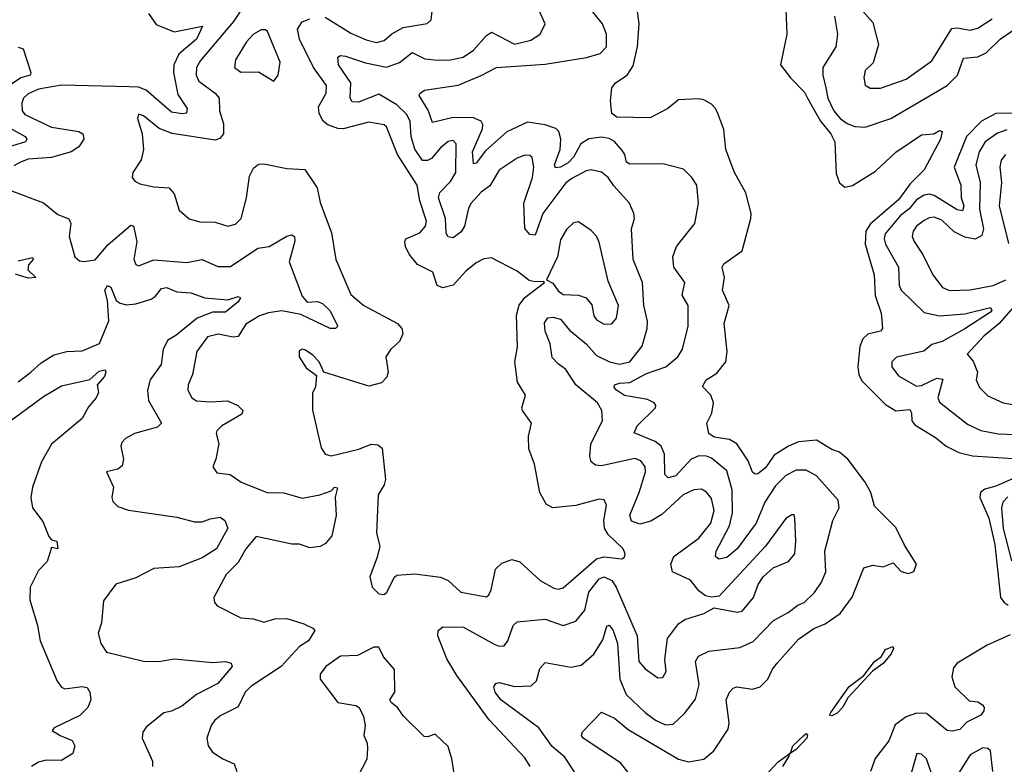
# Model space of a CAD drawing. Extents: x 1468344 to 1613994, y 525695 to 643861.
# Tile 294 of 427: x 1539111 to 1542959, y 603623 to 606531. Entities that reach past the tile are written whole.
import ezdxf

# ---------------------------------------------------------------- set-up
doc = ezdxf.new("R2010")
doc.units = 0

msp = doc.modelspace()

# ---------------------------------------------------------------- linework, layer by layer
at = {"layer": '0CON10XD'}
for points in [[(1541297.5, 603565), (1541241, 603651), (1541192.3, 603692.3), (1541140.4, 603765), (1540991.6, 603875), (1540969.7, 603905), (1540964.6, 603925), (1540971.7, 603938.3), (1540985, 603942.9), (1541045, 603927.3), (1541110, 603930), (1541131.2, 603948.8), (1541143.4, 603996.6), (1541165, 604020.6), (1541265, 604002.5), (1541305, 604010), (1541355, 604053.3), (1541389.4, 604109.4), (1541405, 604162.5), (1541415, 604166.7), (1541430.4, 604145), (1541446.8, 604095), (1541456.1, 603955), (1541481.5, 603895), (1541555.3, 603825), (1541596.4, 603795), (1541635, 603776.6), (1541665, 603779.5), (1541709.2, 603820.8), (1541752.6, 603877.4), (1541765.8, 603935), (1541751.5, 604025), (1541764.3, 604045), (1541804.7, 604065.3), (1541925, 604078.7), (1541977.2, 604102.8), (1542057.3, 604185), (1542114.5, 604215.5), (1542151.5, 604245), (1542176.5, 604255), (1542216.5, 604293.5), (1542244, 604335), (1542261.6, 604375), (1542257.1, 604455), (1542288.9, 604575), (1542313.6, 604625), (1542309.1, 604655), (1542225, 604750.3), (1542185, 604772), (1542145, 604771.9), (1542105, 604750.5), (1542065, 604711.2), (1542023.2, 604646.8), (1541989.2, 604565), (1541915, 604464.7), (1541875, 604430.4), (1541843.8, 604423.8), (1541830.6, 604435), (1541833.1, 604455), (1541884.8, 604555), (1541896.5, 604605), (1541895.5, 604695.5), (1541875, 604768.8), (1541815, 604819), (1541795, 604827), (1541765, 604827.5), (1541735, 604814.3), (1541675, 604750), (1541645, 604742.2), (1541632.7, 604755), (1541630.4, 604835), (1541618.3, 604865), (1541595, 604883.6), (1541512.5, 604917.5), (1541524.1, 604945), (1541596, 605015), (1541597.5, 605025), (1541590.8, 605035), (1541565, 605048), (1541475, 605064.1), (1541443.1, 605085), (1541434.3, 605095), (1541435.8, 605105), (1541455, 605112.3), (1541495, 605114.7), (1541560.3, 605149.7), (1541635.5, 605175), (1541683.1, 605215), (1541701.9, 605245), (1541723.6, 605335), (1541723.2, 605415), (1541700.5, 605455), (1541710.9, 605505), (1541667.3, 605565), (1541663.8, 605605), (1541677.8, 605645), (1541749.4, 605735), (1541764.4, 605815), (1541757.5, 605885), (1541738, 605915), (1541705, 605947.1), (1541625, 605968.6), (1541495, 605966.9), (1541482, 605975), (1541476.1, 606005), (1541465, 606021.1), (1541435.4, 606055.4), (1541415, 606067), (1541385, 606072.4), (1541335, 606065.7), (1541303.6, 606046.4), (1541275.9, 605995), (1541255, 605972.9), (1541225, 605955.3), (1541205, 605952.5), (1541201.6, 605965), (1541223.5, 606025), (1541225.2, 606065.2), (1541218, 606095), (1541205.8, 606105.8), (1541165, 606121.4), (1541095, 606131.7), (1541015, 606093.8), (1540931, 606019), (1540895, 605970.5), (1540885, 605968), (1540881.2, 606015), (1540920.4, 606105), (1540921.7, 606121.7), (1540915, 606134.6), (1540885, 606147.8), (1540805, 606149), (1540725, 606129.4), (1540707.5, 606177.5), (1540672.5, 606235), (1540676.2, 606245), (1540693.7, 606256.3), (1540824.4, 606275.6), (1540915, 606312.9), (1540975, 606344.8), (1541165, 606358.1), (1541326, 606384), (1541380, 606400), (1541404, 606426), (1541403.8, 606475), (1541388.5, 606515), (1541269.2, 606665)], [(1541539, 603529), (1541458.4, 603628.4), (1541312.5, 603725), (1541306.7, 603735), (1541310.4, 603749.6), (1541385, 603826.9), (1541435, 603803.2), (1541488.7, 603758.7), (1541685, 603643.4), (1541725, 603633.1), (1541785, 603642.7), (1541823.5, 603675), (1541879.3, 603760.7), (1541883.8, 603785), (1541872.5, 603875), (1541884.6, 603905.4), (1541899.1, 603920.9), (1541913.8, 603926.2), (1541975, 603916.9), (1542005, 603925.4), (1542034.6, 603955), (1542052.5, 603995), (1542071.5, 604018.5), (1542155, 604112.3), (1542215, 604153.3), (1542258.7, 604171.3), (1542317.7, 604212.3), (1542364.2, 604275.8), (1542409.5, 604390.5), (1542445, 604401.1), (1542485.8, 604394.2), (1542525, 604410), (1542555.7, 604375.7), (1542585, 604368.6), (1542605, 604376), (1542616, 604405), (1542568.7, 604478.7), (1542535, 604548), (1542451, 604631), (1542437.8, 604685), (1542415.2, 604725.2), (1542346.8, 604815), (1542315, 604842), (1542285, 604852.2), (1542225, 604888.9), (1542155, 604882.1), (1542115, 604865.8), (1542060, 604830), (1542025, 604781.1), (1541995, 604757.5), (1541985, 604756), (1541975, 604764), (1541957.8, 604807.8), (1541913.8, 604875), (1541885, 604891.4), (1541825, 604901.2), (1541804.7, 604915), (1541796.7, 604955), (1541815.5, 604995), (1541821.8, 605035), (1541812.2, 605065), (1541779.3, 605099.3), (1541793.3, 605125), (1541835, 605151.2), (1541870.8, 605195), (1541875.8, 605235.8), (1541864.6, 605345.4), (1541883.8, 605415), (1541857.1, 605475), (1541865.4, 605525), (1541856.7, 605565), (1541862.3, 605577.7), (1541935, 605628.9), (1541968.9, 605755), (1541970, 605775), (1541948.4, 605855), (1541904.8, 605935), (1541870.5, 606025), (1541862.7, 606102.7), (1541838.7, 606165), (1541830.4, 606185), (1541815, 606200.9), (1541785, 606218.9), (1541765, 606222.1), (1541685, 606218.4), (1541643.5, 606185), (1541575, 606147.8), (1541445, 606150.8), (1541425, 606164.4), (1541420.2, 606215), (1541425.4, 606265), (1541439.4, 606285), (1541484.7, 606315.3), (1541508.5, 606351.5), (1541525.2, 606425), (1541532, 606515), (1541517.5, 606625)], [(1539987.4, 606585), (1539947.2, 606525), (1539817.4, 606372.6), (1539801.7, 606345), (1539801.4, 606315), (1539811.8, 606291.8), (1539874.6, 606245), (1539890.8, 606225), (1539891.8, 606175), (1539907.3, 606125), (1539908.1, 606085), (1539893, 606067), (1539875, 606060.8), (1539707.4, 606087.4), (1539656, 606106), (1539595, 606155.7), (1539575, 606162.5), (1539571.4, 606145), (1539589.4, 606085), (1539595.6, 606025), (1539585.6, 605984.4), (1539553.8, 605935), (1539551.2, 605915), (1539561.2, 605901.2), (1539580.3, 605890.3), (1539635, 605878.6), (1539695, 605874.3), (1539715, 605851.2), (1539735, 605788), (1539773.9, 605753.9), (1539815, 605742.1), (1539875, 605740), (1539925, 605724.4), (1539955, 605732.5), (1539976.9, 605755), (1539997.9, 605835), (1540009.2, 605920.8), (1540025, 605951.9), (1540045, 605966.7), (1540065, 605968.5), (1540155, 605950), (1540225, 605945.7), (1540273.6, 605875), (1540285, 605817.5), (1540329.3, 605699.3), (1540347.2, 605595), (1540405, 605458.6), (1540455.7, 605415), (1540588.1, 605345), (1540604.4, 605325), (1540608.1, 605305), (1540595.5, 605275), (1540561.9, 605245), (1540542.2, 605215), (1540550.6, 605155), (1540545.8, 605135), (1540525, 605112.5), (1540475, 605100), (1540300, 605155), (1540281.4, 605195), (1540255, 605222.9), (1540225, 605241.9), (1540215, 605244), (1540203.2, 605236.8), (1540203.1, 605215), (1540231.2, 605171.2), (1540271.7, 605141.7), (1540266.7, 605096.7), (1540256, 605074), (1540256.1, 605006.1), (1540289.3, 604859.3), (1540305, 604834.2), (1540328.3, 604828.3), (1540436.6, 604853.4), (1540485, 604873), (1540510.7, 604870.7), (1540527.7, 604857.7), (1540540.3, 604735), (1540535, 604714.2), (1540512, 604675), (1540505.6, 604525.6), (1540518, 604475), (1540508.3, 604431.7), (1540479.2, 604355), (1540488, 604315), (1540515, 604288.8), (1540533.6, 604286.4), (1540545, 604293.3), (1540575.9, 604354.1), (1540585, 604361.2), (1540655, 604366.9), (1540755, 604354.3), (1540785, 604341.4), (1540835, 604296), (1540935, 604276.9), (1540945, 604284.3), (1540953.8, 604305), (1540970.3, 604385), (1540995, 604408.7), (1541035, 604422.7), (1541065, 604413.6), (1541145, 604340.5), (1541198.6, 604311.4), (1541215, 604307.5), (1541235, 604312.7), (1541365, 604425.2), (1541395, 604433.2), (1541464.2, 604425.8), (1541475, 604432.5), (1541477.5, 604445), (1541469.4, 604465), (1541411.1, 604521.1), (1541396.5, 604545), (1541393.6, 604575), (1541404.4, 604635), (1541395, 604655.6), (1541375, 604658.8), (1541285, 604634.2), (1541195, 604625.3), (1541168.6, 604638.6), (1541143.9, 604685), (1541123.1, 604795), (1541100.6, 604855), (1541098.9, 604905), (1541111.2, 604955), (1541076.2, 605005), (1541074.1, 605015.9), (1541088, 605065), (1541056.2, 605116.2), (1541045.6, 605195), (1541056.9, 605253.1), (1541052.5, 605377.5), (1541063.1, 605416.9), (1541085, 605446.9), (1541162.5, 605505), (1541159.3, 605509.3), (1541125, 605506.9), (1541102.4, 605512.4), (1541055, 605549.5), (1540955, 605601.1), (1540925, 605597.3), (1540895, 605581.2), (1540855, 605548.9), (1540805, 605494), (1540765, 605484.6), (1540742.6, 605492.6), (1540725.3, 605545.3), (1540665.3, 605575.3), (1540633.6, 605615), (1540618.5, 605645), (1540615.7, 605665), (1540620.8, 605675), (1540675, 605698.9), (1540697, 605725), (1540701.2, 605745), (1540674.4, 605824.4), (1540664, 605885), (1540588.1, 606005), (1540545, 606113.5), (1540535, 606121.1), (1540475, 606131.8), (1540375, 606105.2), (1540355, 606106.1), (1540315, 606121.1), (1540297.1, 606135), (1540281, 606165), (1540279.3, 606190.7), (1540308.6, 606245), (1540310.7, 606275), (1540259.2, 606345), (1540204.8, 606455), (1540197.4, 606495), (1540215, 606523.3), (1540245, 606535.2)], [(1542103.5, 606605), (1542109.5, 606475), (1542084.6, 606355), (1542123.7, 606303.7), (1542177.9, 606247.9), (1542190, 606225), (1542240.3, 606135), (1542281.5, 606085), (1542296.7, 606055), (1542301.1, 605931.1), (1542315, 605894), (1542335, 605877.1), (1542365, 605883.5), (1542455, 605939.6), (1542535, 606013.5), (1542635, 606081.9), (1542683.8, 606086.2), (1542705, 606098.8), (1542716, 606095), (1542709.2, 606065), (1542645.7, 605945), (1542590.3, 605889.7), (1542545, 605827.6), (1542435.6, 605734.4), (1542417, 605705), (1542414.8, 605655), (1542450, 605535), (1542454, 605454), (1542477.1, 605385), (1542483.3, 605325), (1542475.2, 605314.8), (1542425, 605303.5), (1542406.4, 605285), (1542393.7, 605255), (1542386.7, 605175), (1542390.5, 605145), (1542401.4, 605121.4), (1542495, 605028.2), (1542535, 605003), (1542589, 605009), (1542596.2, 604996.2), (1542598, 604965), (1542609.5, 604949.5), (1542689.7, 604899.7), (1542731.5, 604865), (1542780.5, 604840.5), (1542835, 604827.4), (1542992.9, 604817.1)], [(1539615, 606555.5), (1539645, 606512.7), (1539715, 606483.8), (1539826.2, 606506.2), (1539802.5, 606455), (1539733.3, 606396.7), (1539713, 606355), (1539712.9, 606325), (1539729.2, 606239.2), (1539765.3, 606185), (1539763.6, 606166.4), (1539746.7, 606163.3), (1539705, 606169.8), (1539606, 606256), (1539575, 606267.7), (1539539.1, 606269.1)], [(1540305, 606541.1), (1540405, 606478.9), (1540465, 606452.5), (1540505, 606442.7), (1540535, 606450.5), (1540565, 606476.8), (1540609.6, 606500.4), (1540703.9, 606516.1), (1540718.8, 606531.2), (1540723.5, 606565)], [(1541106.5, 603615), (1541085, 603648.1), (1540946.2, 603796.2), (1540819.2, 603969.3), (1540780.7, 604035), (1540745.6, 604125), (1540746.9, 604145), (1540765, 604159.5), (1540845, 604158.9), (1540965, 604091.9), (1540985.4, 604084.6), (1541003.8, 604086.2), (1541018.5, 604105), (1541039.1, 604165), (1541055, 604179.1), (1541165, 604189.7), (1541235, 604165.5), (1541285, 604181.5), (1541319, 604225), (1541335.2, 604295), (1541375, 604347.6), (1541395, 604354.8), (1541425, 604340.4), (1541442.6, 604315), (1541523.6, 604125), (1541531.1, 604025), (1541555, 603995.6), (1541605, 603960.6), (1541625, 603961.9), (1541637.1, 603985), (1541632, 604032), (1541642.3, 604115), (1541685, 604172.1), (1541711, 604189), (1541785, 604211.5), (1541825, 604234.5), (1541915, 604216.7), (1541935, 604221.5), (1541978.5, 604275), (1541996.7, 604325), (1542016.2, 604355), (1542055, 604390.4), (1542115, 604415.5), (1542140.8, 604445), (1542144.6, 604494.6), (1542140, 604585), (1542137, 604597), (1542128, 604598), (1542105, 604582.5), (1542025.5, 604475), (1541845, 604279.5), (1541815, 604275.4), (1541790.6, 604280.6), (1541765, 604300.8), (1541732.6, 604342.6), (1541661.8, 604375), (1541656.2, 604405), (1541667.9, 604435), (1541765, 604505.9), (1541812.3, 604565), (1541824.7, 604614.7), (1541815, 604660.8), (1541795, 604685.6), (1541775, 604698.1), (1541745, 604695.4), (1541703.8, 604675), (1541620.7, 604599.3), (1541577.3, 604572.7), (1541535, 604560.7), (1541502.1, 604572.1), (1541495, 604595.8), (1541531.3, 604685), (1541556.5, 604765), (1541555.2, 604785.2), (1541537.8, 604807.8), (1541515, 604817.1), (1541385, 604788.2), (1541361.6, 604791.6), (1541344.6, 604804.6), (1541339.5, 604825), (1541342.5, 604875), (1541388.2, 604965), (1541386.7, 605005), (1541368.7, 605035), (1541285, 605105.7), (1541245.1, 605165.1), (1541215, 605187.3), (1541192.5, 605212.5), (1541183.9, 605265), (1541164.1, 605315), (1541162.3, 605347.7), (1541175, 605366.7), (1541195, 605369.2), (1541225, 605362.3), (1541259.3, 605319.3), (1541324.3, 605265), (1541365, 605220.4), (1541415.5, 605195), (1541455, 605186.3), (1541495, 605194.7), (1541544.1, 605255.9), (1541563.5, 605325), (1541564, 605354), (1541550, 605415), (1541544.5, 605505), (1541508.5, 605595), (1541502.5, 605715), (1541513.3, 605755), (1541511.5, 605775), (1541494.7, 605814.7), (1541432.4, 605882.4), (1541410.5, 605915), (1541385, 605936.2), (1541345, 605944.6), (1541325, 605940.6), (1541268.9, 605911.1), (1541245, 605894.1), (1541155.4, 605774.6), (1541125, 605689.4), (1541105, 605691.8), (1541085, 605716), (1541081.2, 605815), (1541114.7, 605915), (1541119.7, 605955), (1541113.6, 605993.6), (1541105, 606000.6), (1541085, 606002.5), (1541055, 605990), (1540985, 605943.3), (1540948.1, 605881.9), (1540915, 605857.2), (1540875, 605814.6), (1540864.8, 605795), (1540849.2, 605725), (1540836.8, 605703.2), (1540805, 605679.4), (1540785, 605682.9), (1540777.9, 605697.9), (1540774.8, 605755), (1540747.3, 605835), (1540753.6, 605856.4), (1540795, 605899.7), (1540815.2, 605935), (1540817.1, 606047.1), (1540805, 606059.5), (1540785, 606055.4), (1540755, 606030.4), (1540720.8, 605989.2), (1540705, 605981), (1540685, 605982), (1540655, 606025.6), (1540640.9, 606075), (1540637.6, 606135), (1540622.2, 606162.2), (1540585, 606199), (1540515, 606240.8), (1540435, 606209.7), (1540410.3, 606210.3), (1540403.3, 606225), (1540405.3, 606285), (1540357.7, 606355), (1540354.5, 606385.5), (1540365, 606391.1), (1540385, 606389.3), (1540462.6, 606362.6), (1540545, 606345.4), (1540595.5, 606364.5), (1540645, 606403.1), (1540695, 606378.9), (1540745, 606372.8), (1540795, 606374.6), (1540844.6, 606385.4), (1540885, 606412.5), (1540935, 606469.1), (1540955, 606482.1), (1541045, 606435.4), (1541108, 606452), (1541144.6, 606475.4), (1541164.5, 606515), (1541140.2, 606570.2)], [(1542294.7, 606544.7), (1542307.1, 606475), (1542300.4, 606425), (1542249.6, 606345), (1542249.3, 606315), (1542261.6, 606265), (1542268.6, 606225), (1542292, 606175), (1542317.3, 606145), (1542345, 606125.9), (1542375, 606114), (1542415, 606111.8), (1542514.8, 606145.2), (1542735, 606274.3), (1542775.3, 606315), (1542798.9, 606381.1), (1542855, 606386.4), (1542888, 606402), (1542942.9, 606455), (1543109.9, 606570.1)], [(1542405, 606566.5), (1542445, 606520.6), (1542467.5, 606435), (1542446.7, 606363.3), (1542415, 606333.3), (1542409.5, 606305), (1542415, 606276.2), (1542434.5, 606264.5), (1542475, 606264.6), (1542575, 606298.8), (1542675, 606370.4), (1542753.3, 606496.8), (1542775, 606499.6), (1542825, 606491.1), (1542855, 606498.4), (1542911.1, 606535)], [(1540105, 606291.2), (1540121.4, 606315), (1540128.8, 606365), (1540079.2, 606485), (1540071.4, 606491.4), (1540055, 606491.4), (1540025, 606474.4), (1539997.7, 606445), (1539954.5, 606375), (1539951.1, 606345), (1539975, 606326.5), (1540045, 606328.2), (1540105, 606291.2)], [(1539105, 606423.8), (1539125, 606417.3), (1539154.6, 606325.4), (1539151.9, 606315), (1539116.3, 606303.7), (1539075, 606276.8)], [(1539539.1, 606269.1), (1539275, 606276.3), (1539185, 606259.5), (1539145, 606242), (1539126.3, 606225), (1539119.4, 606205), (1539121.1, 606175), (1539131.2, 606161.2), (1539235, 606111.6), (1539342, 606095), (1539357.8, 606085), (1539361.8, 606065), (1539342, 606035), (1539312.2, 606015), (1539235, 605992.7), (1539145, 605986.3), (1539114.4, 605975), (1539088.9, 605961.1)], [(1543016.2, 606166.2), (1542925.5, 606164.5), (1542869.2, 606135), (1542810.6, 606075), (1542762.2, 605955), (1542788.8, 605885), (1542790.6, 605835), (1542800.8, 605805), (1542795, 605785.4), (1542775, 605788.6), (1542685, 605845.2), (1542665, 605850), (1542645, 605846.5), (1542615, 605827.3), (1542587.3, 605792.7), (1542551.9, 605765), (1542493.5, 605695), (1542489.3, 605675), (1542494.8, 605655), (1542545.3, 605565), (1542548.2, 605495), (1542555.4, 605475), (1542645, 605387.3), (1542705, 605374.3), (1542805, 605381.9), (1542905, 605407.1), (1542910, 605395), (1542905, 605388.4), (1542805, 605323.4), (1542715.4, 605275), (1542675, 605262.4), (1542643.9, 605236.1), (1542537, 605213), (1542519.4, 605195), (1542519.4, 605175), (1542545, 605140), (1542615, 605100.3), (1542635, 605102.3), (1542695, 605130.8), (1542717.9, 605127.9), (1542699.4, 605055), (1542705, 605037.1), (1542815, 604951.1), (1542867.4, 604927.4), (1542935, 604913.2), (1543035, 604909.8)], [(1539056.7, 606116.7), (1539133.1, 606075), (1539138.8, 606065), (1539134.5, 606055), (1539045, 606027.2)], [(1542968.3, 606101.7), (1542931.5, 606088.5), (1542884.2, 606055), (1542861, 606015), (1542847.8, 605965), (1542864, 605895), (1542861.5, 605791.5), (1542877, 605715), (1542870.9, 605689.1), (1542845, 605674.8), (1542805, 605682.5), (1542763.2, 605703.2), (1542715, 605749), (1542685, 605759.8), (1542665, 605757.9), (1542645, 605747.1), (1542615.4, 605725), (1542602, 605705), (1542598.9, 605685), (1542606.1, 605665), (1542641.3, 605611.3), (1542678.8, 605535), (1542717.1, 605485), (1542745, 605473.3), (1542825, 605476.5), (1542915, 605493.6), (1542965, 605515.2)], [(1542963.6, 606005), (1542947.1, 605982.9), (1542941.7, 605955), (1542947.6, 605895), (1542938.8, 605805), (1542975, 605656.7)], [(1539072.9, 605865), (1539205, 605816.2), (1539260.6, 605770.6), (1539303.1, 605753.1), (1539311.4, 605735), (1539304.6, 605685), (1539326.2, 605605), (1539345, 605590), (1539363.6, 605586.4), (1539406.4, 605593.6), (1539457.1, 605652.9), (1539545, 605728.6), (1539555.4, 605725.4), (1539569.1, 605665), (1539556.7, 605595), (1539564.7, 605574.7), (1539575, 605570.5), (1539635, 605593.9), (1539765, 605582.7), (1539825, 605595.4), (1539885, 605567.1), (1539935, 605567.5), (1540041.4, 605638.6), (1540085.8, 605645), (1540155, 605686.2), (1540175, 605691.1), (1540184.5, 605684.5), (1540186.1, 605666.1), (1540164.2, 605585), (1540215, 605452.1), (1540235, 605428), (1540275, 605431.3), (1540295, 605422.9), (1540323.3, 605395), (1540354.5, 605335), (1540345, 605325.5), (1540325, 605325.3), (1540209.8, 605379.8), (1540135.3, 605394.7), (1540083.7, 605386.3), (1540048.6, 605375), (1539995, 605341.8), (1539965, 605294.6), (1539945, 605291.8), (1539887.3, 605302.7), (1539845, 605292.1), (1539803.1, 605235), (1539786.7, 605145), (1539770, 605105), (1539768.1, 605085), (1539784.2, 605055), (1539802.6, 605042.6), (1539855, 605038.4), (1539923.2, 605043.2), (1539964.3, 605025), (1539983.3, 605005), (1539978.9, 604991.1), (1539900.6, 604945), (1539881.4, 604925), (1539878.6, 604915), (1539889.4, 604875), (1539878.1, 604815), (1539866.2, 604785), (1539881.7, 604761.7), (1539934.4, 604754.4), (1539976.2, 604725), (1540078.8, 604685), (1540143.5, 604683.5), (1540215, 604661.9), (1540284.4, 604675.6), (1540328.3, 604691.7), (1540342, 604705), (1540353.3, 604703.3), (1540344.2, 604665.8), (1540348.4, 604595), (1540331.4, 604515), (1540306.9, 604485), (1540285, 604473.6), (1540245, 604467.9), (1540205, 604483.1), (1540175, 604483.1), (1540035, 604513.3), (1539995, 604464.4), (1539965, 604411.4), (1539917.5, 604365), (1539870, 604275), (1539872.5, 604255), (1539882.6, 604242.6), (1539975, 604195.6), (1540025, 604191.4), (1540065, 604178.1), (1540108.8, 604191.2), (1540155, 604192.7), (1540221.7, 604171.7), (1540256.2, 604155), (1540264, 604145), (1540240, 604105), (1540205, 604083.1), (1540133.6, 604005), (1540015, 603927.5), (1539992, 603905), (1539965, 603848), (1539896.7, 603813.3), (1539874.4, 603795), (1539859.4, 603775), (1539843.1, 603725), (1539848.1, 603695), (1539865, 603670.8), (1539904.5, 603644.5), (1539950, 603625), (1539960, 603595)], [(1541395, 605342.7), (1541425, 605343.3), (1541443.8, 605366.2), (1541451.3, 605415), (1541410.7, 605510.7), (1541375, 605662), (1541365, 605685.8), (1541345, 605708), (1541295, 605742), (1541275, 605737.5), (1541248.5, 605711.5), (1541225, 605672), (1541212.2, 605605), (1541170, 605515), (1541195, 605502), (1541215, 605472.2), (1541235, 605457.8), (1541295, 605455.2), (1541325.2, 605445.2), (1541347.1, 605417.1), (1541355.3, 605375.3), (1541365, 605358.6), (1541395, 605342.7)], [(1539105, 605589.2), (1539162, 605602), (1539164.4, 605595), (1539146.1, 605573.9), (1539142.7, 605555), (1539174.3, 605525), (1539145, 605522.2), (1539095, 605537.2)], [(1539105, 605117.1), (1539154.8, 605155.2), (1539195, 605190.7), (1539245, 605221.8), (1539295, 605235.3), (1539355, 605237.4), (1539422.9, 605267.1), (1539459.8, 605355), (1539454.7, 605434.7), (1539444.3, 605475), (1539455, 605493.3), (1539467.2, 605487.2), (1539488.9, 605435), (1539503.9, 605423.9), (1539528.3, 605418.3), (1539565, 605421.5), (1539625, 605439.4), (1539640.4, 605449.6), (1539665, 605480.9), (1539684.7, 605485.3), (1539725, 605468.8), (1539780, 605465), (1539835, 605444.7), (1539925, 605437.8), (1539965, 605450.5), (1539974.2, 605445), (1539965, 605430), (1539915, 605389.2), (1539865, 605389.3), (1539805, 605365.7), (1539721.5, 605298.5), (1539689.7, 605280.3), (1539671.8, 605245), (1539664, 605185), (1539621.4, 605125)], [(1542991.3, 605405), (1542938.3, 605345), (1542878.8, 605295), (1542813.3, 605225), (1542837.6, 605197.6), (1542854.6, 605155), (1542848.2, 605125), (1542861.2, 605095), (1542895, 605061.8), (1542954.7, 605034.7), (1543035, 605020.6)], [(1539051.9, 604948.1), (1539205, 605059.2), (1539275, 605100.9), (1539385, 605125.8), (1539421.6, 605158.4), (1539445, 605164.2), (1539448.4, 605155), (1539442.4, 605137.6), (1539414.6, 605105), (1539418.8, 605075), (1539410.8, 605055), (1539380.2, 605019.8), (1539355, 604973.3), (1539235, 604873.6), (1539196, 604804), (1539161.9, 604705), (1539154.4, 604665), (1539160.8, 604625), (1539201.2, 604571.2), (1539225, 604512.5), (1539235, 604500), (1539256.7, 604495), (1539260, 604465), (1539235, 604470), (1539218.8, 604415), (1539185, 604380), (1539152.5, 604315), (1539150.9, 604265), (1539180.9, 604165), (1539191.8, 604105), (1539257.9, 603947.9), (1539274.6, 603924.6), (1539287.5, 603917.5), (1539355, 603926.5), (1539375, 603922.4), (1539385.4, 603905.4), (1539389.1, 603875), (1539377.5, 603845), (1539346.4, 603813.6), (1539246, 603765), (1539238.8, 603755), (1539269.2, 603735), (1539316, 603716), (1539326.8, 603695), (1539318.4, 603665), (1539275, 603637.5), (1539215, 603638.7), (1539185, 603631.5), (1539157.5, 603615)], [(1539621.4, 605125), (1539610.8, 605085), (1539614, 605044), (1539666, 604955), (1539650, 604940), (1539560, 604915), (1539524.3, 604895), (1539510.6, 604879.4), (1539506.9, 604865), (1539517.1, 604815), (1539511.5, 604788.5), (1539495, 604775.7), (1539450, 604765), (1539478, 604705), (1539471.4, 604665), (1539475, 604650), (1539495, 604630), (1539536.2, 604616.2), (1539725, 604588.4), (1539795, 604570.5), (1539825, 604570), (1539855, 604582), (1539895, 604587.9), (1539913.1, 604575), (1539924.4, 604545), (1539880.9, 604465), (1539825, 604428.9), (1539735, 604394.2), (1539635, 604388.4), (1539565, 604351.4), (1539487, 604327), (1539438.3, 604261.7), (1539431.1, 604175), (1539418.2, 604135), (1539428.5, 604095), (1539451.1, 604061.1), (1539595, 604025.6), (1539655, 604024.7), (1539714.7, 604035.3), (1539865, 604020.3), (1539915, 604024.7), (1539937.4, 604017.4), (1539941.8, 604005), (1539885, 603938.4), (1539802.5, 603895), (1539745, 603849.6), (1539705, 603830.6), (1539675, 603824.3), (1539605, 603768), (1539592.1, 603747.9), (1539590.5, 603725), (1539630, 603635), (1539630, 603615)], [(1543053.1, 604765), (1542925, 604709.2), (1542882.1, 604697.9), (1542865.3, 604685), (1542863.1, 604665), (1542898.1, 604585), (1542921.1, 604481.1), (1542943.5, 604275), (1542957.7, 604255), (1542974.3, 604244.3)], [(1542972.6, 604667.4), (1542952.6, 604647.4), (1542947.9, 604625), (1542953.8, 604543.8), (1542987.3, 604417.3)], [(1542981.5, 604128.5), (1542891.8, 604088.2), (1542775, 604018.1), (1542759.8, 604000.2), (1542753.2, 603965), (1542765.4, 603925), (1542821.5, 603871.5), (1542855, 603866.4), (1542874, 603855), (1542880, 603845), (1542878.3, 603831.7), (1542866.7, 603815), (1542812.1, 603787.9), (1542785, 603759.2), (1542755, 603752.9), (1542735, 603755.6), (1542655, 603821.1), (1542615, 603822.2), (1542575, 603808.8), (1542532.6, 603777.4), (1542507.9, 603715), (1542453.9, 603646.1), (1542435.3, 603594.7)], [(1540813.6, 603563.6), (1540800, 603645), (1540785, 603692.5), (1540735, 603741.2), (1540705, 603730), (1540691.7, 603731.7), (1540610.7, 603810.7), (1540587.5, 603845), (1540562.5, 603865), (1540557.5, 603875), (1540576.7, 603905), (1540576.1, 603993.9), (1540532.7, 604042.7), (1540515, 604080), (1540495, 604080), (1540431.7, 604048.3), (1540365, 604045.6), (1540307.1, 604005), (1540285.7, 603975), (1540285.7, 603955), (1540355, 603863.8), (1540425, 603853.3), (1540437.5, 603845), (1540455, 603810), (1540461.2, 603775), (1540456.2, 603735), (1540468.8, 603705), (1540470, 603685), (1540467.3, 603642.7), (1540432.5, 603575)], [(1542285, 603812.1), (1542276.2, 603815), (1542281.5, 603825), (1542352.6, 603927.4), (1542409.7, 603970.3), (1542451.9, 604025), (1542477.4, 604042.6), (1542495, 604071.1), (1542523.3, 604083.3), (1542525.8, 604075.8), (1542516.7, 604055), (1542485, 604016.2), (1542443.2, 603986.8), (1542347.6, 603882.4), (1542326.7, 603845), (1542305, 603822.7), (1542285, 603812.1)], [(1542037.2, 603592.8), (1542075, 603632.9), (1542117, 603662.9), (1542122.8, 603667.1), (1542132.7, 603695), (1542175, 603735.4), (1542185, 603742.9), (1542189.6, 603739.6), (1542186.5, 603725), (1542145, 603680.7), (1542122.8, 603667.1), (1542117, 603662.9), (1542116.9, 603655), (1542091.5, 603615)], [(1542682, 603565), (1542655, 603643.8), (1542635, 603662.5), (1542617.5, 603665), (1542588.9, 603565)], [(1542914.5, 603595), (1542905.3, 603675), (1542895, 603685.3), (1542875, 603687.1), (1542825, 603659.6), (1542755, 603548.4)]]:
    msp.add_lwpolyline(points, dxfattribs=at)

doc.saveas('drawing.dxf')
